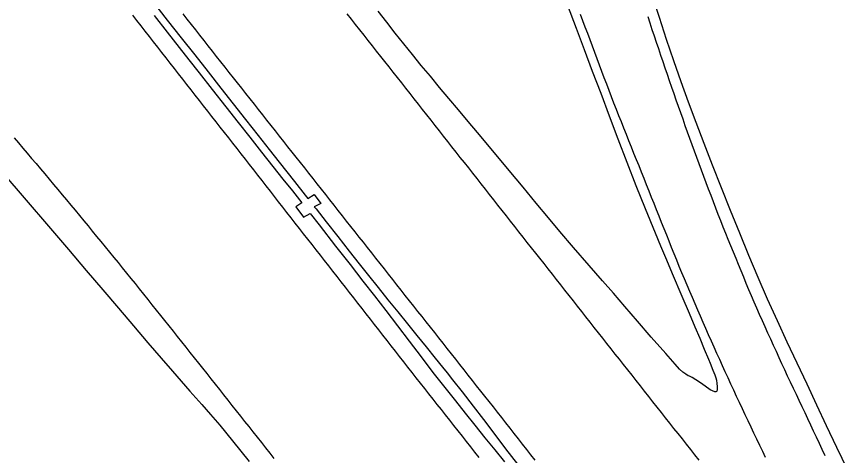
# Model space of a CAD drawing. Extents: x 1948091 to 1975253, y 787267 to 823306.
# Drawn here: x 1964618.7 to 1964925.7, y 803855.2 to 804017.3 of the extents above; entities that cross this region are included whole.
import ezdxf

# ---------------------------------------------------------------- set-up
doc = ezdxf.new("R2010")
doc.units = 0
doc.layers.add('RD_EX_Pavement_Markings', color=7, linetype='Continuous')
doc.layers.add('RD_EX_Road', color=7, linetype='Continuous')

msp = doc.modelspace()

# ---------------------------------------------------------------- linework, layer by layer
at = {"layer": 'RD_EX_Pavement_Markings'}
for points in [[(1964661.51, 804017.79), (1964663.04, 804015.82), (1964664.58, 804013.85), (1964666.12, 804011.88), (1964667.66, 804009.91), (1964669.2, 804007.94), (1964670.74, 804005.97), (1964672.28, 804004), (1964673.82, 804002.03), (1964675.35, 804000.06), (1964676.89, 803998.09), (1964678.43, 803996.12), (1964679.97, 803994.15), (1964681.51, 803992.18), (1964683.05, 803990.21), (1964684.59, 803988.24), (1964686.13, 803986.27), (1964687.67, 803984.3), (1964689.22, 803982.34), (1964690.76, 803980.37), (1964692.3, 803978.4), (1964693.84, 803976.43), (1964695.38, 803974.47), (1964696.93, 803972.5), (1964698.47, 803970.53), (1964700.01, 803968.56), (1964701.55, 803966.59), (1964703.1, 803964.63), (1964704.64, 803962.66), (1964706.17, 803960.69), (1964707.71, 803958.72), (1964709.25, 803956.74), (1964710.78, 803954.77), (1964712.32, 803952.8), (1964713.86, 803950.83), (1964715.39, 803948.85), (1964716.93, 803946.88), (1964718.47, 803944.91), (1964720, 803942.94), (1964721.54, 803940.97), (1964723.08, 803939), (1964724.63, 803937.04), (1964726.17, 803935.07), (1964727.72, 803933.1), (1964729.26, 803931.14), (1964730.8, 803929.17), (1964732.35, 803927.2), (1964733.89, 803925.24), (1964735.44, 803923.27), (1964736.98, 803921.31), (1964738.52, 803919.34), (1964740.07, 803917.37), (1964741.61, 803915.41), (1964743.16, 803913.44), (1964744.7, 803911.47), (1964746.24, 803909.51), (1964747.79, 803907.54), (1964749.33, 803905.57), (1964750.87, 803903.6), (1964752.41, 803901.63), (1964753.94, 803899.66), (1964755.48, 803897.69), (1964757.02, 803895.72), (1964758.56, 803893.75), (1964760.1, 803891.78), (1964761.64, 803889.81), (1964763.18, 803887.84), (1964764.72, 803885.87), (1964766.26, 803883.9), (1964767.8, 803881.94), (1964769.35, 803879.97), (1964770.9, 803878.01), (1964772.45, 803876.05), (1964773.99, 803874.08), (1964775.54, 803872.12), (1964777.09, 803870.16), (1964778.63, 803868.19), (1964780.18, 803866.23), (1964781.73, 803864.26), (1964783.28, 803862.3), (1964784.84, 803860.35), (1964786.39, 803858.39), (1964787.94, 803856.43), (1964789.5, 803854.47)], [(1964680.08, 804018.31), (1964681.63, 804016.34), (1964683.18, 804014.38), (1964684.73, 804012.42), (1964686.28, 804010.46), (1964687.83, 804008.49), (1964689.38, 804006.53), (1964690.92, 804004.57), (1964692.47, 804002.61), (1964694.02, 804000.64), (1964695.57, 803998.68), (1964697.12, 803996.72), (1964698.67, 803994.76), (1964700.22, 803992.8), (1964701.77, 803990.84), (1964703.32, 803988.88), (1964704.87, 803986.91), (1964706.42, 803984.95), (1964707.97, 803982.99), (1964709.52, 803981.03), (1964711.07, 803979.07), (1964712.62, 803977.11), (1964714.17, 803975.15), (1964715.72, 803973.18), (1964717.27, 803971.22), (1964718.82, 803969.26), (1964720.37, 803967.3), (1964721.92, 803965.34), (1964723.47, 803963.38), (1964725.02, 803961.41), (1964726.57, 803959.45), (1964728.12, 803957.49), (1964729.67, 803955.53), (1964731.22, 803953.57), (1964732.77, 803951.61), (1964734.32, 803949.64), (1964735.87, 803947.68), (1964737.42, 803945.72), (1964738.96, 803943.76), (1964740.51, 803941.79), (1964742.06, 803939.83), (1964743.61, 803937.87), (1964745.16, 803935.9), (1964746.71, 803933.94), (1964748.25, 803931.98), (1964749.8, 803930.01), (1964751.35, 803928.05), (1964752.9, 803926.09), (1964754.45, 803924.13), (1964756, 803922.16), (1964757.55, 803920.2), (1964759.1, 803918.24), (1964760.65, 803916.28), (1964762.2, 803914.32), (1964763.75, 803912.36), (1964765.31, 803910.4), (1964766.86, 803908.44), (1964768.41, 803906.48), (1964769.96, 803904.52), (1964771.51, 803902.56), (1964773.06, 803900.6), (1964774.62, 803898.64), (1964776.17, 803896.68), (1964777.72, 803894.72), (1964779.27, 803892.76), (1964780.82, 803890.8), (1964782.37, 803888.84), (1964783.93, 803886.88), (1964785.47, 803884.92), (1964787.01, 803882.95), (1964788.56, 803880.98), (1964790.1, 803879.01), (1964791.64, 803877.05), (1964793.18, 803875.08), (1964794.73, 803873.11), (1964796.27, 803871.14), (1964797.81, 803869.18), (1964799.35, 803867.21), (1964800.9, 803865.24), (1964802.44, 803863.28), (1964803.98, 803861.31), (1964805.52, 803859.34), (1964807.06, 803857.37), (1964808.6, 803855.4), (1964810.14, 803853.43)], [(1964740.75, 804018.35), (1964742.29, 804016.39), (1964743.84, 804014.43), (1964745.39, 804012.46), (1964746.93, 804010.5), (1964748.48, 804008.53), (1964750.03, 804006.57), (1964751.57, 804004.61), (1964753.12, 804002.64), (1964754.67, 804000.68), (1964756.22, 803998.71), (1964757.76, 803996.75), (1964759.31, 803994.79), (1964760.86, 803992.82), (1964762.4, 803990.86), (1964763.95, 803988.9), (1964765.5, 803986.93), (1964767.04, 803984.97), (1964768.59, 803983), (1964770.14, 803981.04), (1964771.69, 803979.08), (1964773.23, 803977.11), (1964774.78, 803975.15), (1964776.33, 803973.19), (1964777.87, 803971.22), (1964779.42, 803969.26), (1964780.97, 803967.3), (1964782.52, 803965.33), (1964784.06, 803963.37), (1964785.61, 803961.41), (1964787.16, 803959.44), (1964788.71, 803957.48), (1964790.25, 803955.52), (1964791.8, 803953.55), (1964793.35, 803951.59), (1964794.9, 803949.62), (1964796.44, 803947.66), (1964797.99, 803945.7), (1964799.54, 803943.73), (1964801.09, 803941.77), (1964802.63, 803939.81), (1964804.18, 803937.84), (1964805.73, 803935.88), (1964807.28, 803933.92), (1964808.82, 803931.95), (1964810.37, 803929.99), (1964811.92, 803928.03), (1964813.47, 803926.06), (1964815.01, 803924.1), (1964816.56, 803922.14), (1964818.11, 803920.17), (1964819.65, 803918.21), (1964821.2, 803916.24), (1964822.75, 803914.28), (1964824.3, 803912.32), (1964825.84, 803910.35), (1964827.39, 803908.39), (1964828.94, 803906.43), (1964830.48, 803904.46), (1964832.03, 803902.5), (1964833.58, 803900.53), (1964835.13, 803898.57), (1964836.67, 803896.61), (1964838.22, 803894.64), (1964839.77, 803892.68), (1964841.31, 803890.72), (1964842.86, 803888.75), (1964844.41, 803886.79), (1964845.96, 803884.82), (1964847.51, 803882.86), (1964849.06, 803880.9), (1964850.61, 803878.94), (1964852.16, 803876.98), (1964853.71, 803875.02), (1964855.26, 803873.06), (1964856.81, 803871.1), (1964858.36, 803869.14), (1964859.91, 803867.18), (1964861.46, 803865.22), (1964863.02, 803863.26), (1964864.57, 803861.29), (1964866.12, 803859.33), (1964867.67, 803857.37), (1964869.22, 803855.41), (1964870.77, 803853.45)], [(1964826.97, 804018.26), (1964827.84, 804015.91), (1964828.71, 804013.57), (1964829.59, 804011.23), (1964830.46, 804008.89), (1964831.34, 804006.54), (1964832.22, 804004.2), (1964833.09, 804001.86), (1964833.97, 803999.52), (1964834.85, 803997.18), (1964835.73, 803994.84), (1964836.62, 803992.5), (1964837.5, 803990.16), (1964838.38, 803987.83), (1964839.29, 803985.49), (1964840.2, 803983.17), (1964841.11, 803980.84), (1964842.03, 803978.51), (1964842.95, 803976.19), (1964843.89, 803973.87), (1964844.82, 803971.55), (1964845.75, 803969.23), (1964846.68, 803966.91), (1964847.61, 803964.59), (1964848.55, 803962.27), (1964849.48, 803959.95), (1964850.41, 803957.63), (1964851.34, 803955.32), (1964852.27, 803953), (1964853.2, 803950.67), (1964854.13, 803948.35), (1964855.06, 803946.03), (1964855.99, 803943.71), (1964856.92, 803941.39), (1964857.85, 803939.07), (1964858.78, 803936.75), (1964859.69, 803934.43), (1964860.61, 803932.1), (1964861.53, 803929.78), (1964862.49, 803927.46), (1964863.44, 803925.16), (1964864.4, 803922.85), (1964865.36, 803920.54), (1964866.33, 803918.24), (1964867.3, 803915.93), (1964868.28, 803913.63), (1964869.26, 803911.33), (1964870.25, 803909.04), (1964871.25, 803906.75), (1964872.24, 803904.45), (1964873.25, 803902.17), (1964874.27, 803899.88), (1964875.29, 803897.6), (1964876.3, 803895.32), (1964877.33, 803893.04), (1964878.36, 803890.76), (1964879.4, 803888.49), (1964880.43, 803886.21), (1964881.48, 803883.94), (1964882.53, 803881.67), (1964883.58, 803879.4), (1964884.63, 803877.13), (1964885.68, 803874.87), (1964886.74, 803872.6), (1964887.81, 803870.34), (1964888.88, 803868.08), (1964889.95, 803865.82), (1964891.01, 803863.56), (1964892.09, 803861.31), (1964893.17, 803859.06), (1964894.26, 803856.8), (1964895.34, 803854.55)], [(1964851.89, 804017.36), (1964852.67, 804014.99), (1964853.46, 804012.61), (1964854.24, 804010.24), (1964855.03, 804007.87), (1964855.83, 804005.5), (1964856.64, 804003.13), (1964857.44, 804000.77), (1964858.24, 803998.4), (1964859.06, 803996.03), (1964859.87, 803993.67), (1964860.69, 803991.31), (1964861.5, 803988.94), (1964862.32, 803986.58), (1964863.15, 803984.22), (1964863.98, 803981.87), (1964864.81, 803979.51), (1964865.64, 803977.15), (1964866.47, 803974.79), (1964867.31, 803972.44), (1964868.15, 803970.08), (1964869.01, 803967.73), (1964869.88, 803965.39), (1964870.76, 803963.05), (1964871.64, 803960.71), (1964872.51, 803958.37), (1964873.39, 803956.03), (1964874.28, 803953.69), (1964875.16, 803951.35), (1964876.05, 803949.01), (1964876.93, 803946.68), (1964877.84, 803944.35), (1964878.76, 803942.02), (1964879.67, 803939.69), (1964880.6, 803937.37), (1964881.55, 803935.06), (1964882.5, 803932.75), (1964883.44, 803930.43), (1964884.39, 803928.12), (1964885.34, 803925.81), (1964886.29, 803923.49), (1964887.24, 803921.18), (1964888.2, 803918.88), (1964889.17, 803916.57), (1964890.13, 803914.26), (1964891.13, 803911.97), (1964892.13, 803909.68), (1964893.13, 803907.39), (1964894.14, 803905.1), (1964895.16, 803902.82), (1964896.2, 803900.55), (1964897.23, 803898.27), (1964898.26, 803895.99), (1964899.3, 803893.72), (1964900.34, 803891.44), (1964901.38, 803889.17), (1964902.42, 803886.9), (1964903.47, 803884.63), (1964904.54, 803882.37), (1964905.62, 803880.11), (1964906.69, 803877.86), (1964907.76, 803875.6), (1964908.83, 803873.34), (1964909.9, 803871.08), (1964910.96, 803868.81), (1964912.02, 803866.55), (1964913.08, 803864.29), (1964914.15, 803862.03), (1964915.21, 803859.76), (1964916.26, 803857.5), (1964917.32, 803855.23)], [(1964617.8, 803972.57), (1964619.41, 803970.66), (1964621.02, 803968.75), (1964622.64, 803966.84), (1964624.25, 803964.93), (1964625.86, 803963.02), (1964627.47, 803961.1), (1964629.07, 803959.19), (1964630.68, 803957.27), (1964632.28, 803955.35), (1964633.89, 803953.44), (1964635.49, 803951.52), (1964637.1, 803949.6), (1964638.7, 803947.68), (1964640.3, 803945.77), (1964641.9, 803943.84), (1964643.49, 803941.91), (1964645.07, 803939.98), (1964646.66, 803938.05), (1964648.25, 803936.12), (1964649.84, 803934.19), (1964651.43, 803932.26), (1964653.01, 803930.32), (1964654.59, 803928.38), (1964656.16, 803926.44), (1964657.74, 803924.5), (1964659.31, 803922.56), (1964660.89, 803920.62), (1964662.46, 803918.67), (1964664.02, 803916.72), (1964665.58, 803914.77), (1964667.14, 803912.81), (1964668.7, 803910.86), (1964670.26, 803908.91), (1964671.82, 803906.96), (1964673.39, 803905), (1964674.94, 803903.05), (1964676.5, 803901.09), (1964678.06, 803899.13), (1964679.61, 803897.18), (1964681.17, 803895.22), (1964682.72, 803893.26), (1964684.28, 803891.31), (1964685.84, 803889.35), (1964687.39, 803887.4), (1964688.95, 803885.44), (1964690.51, 803883.48), (1964692.06, 803881.53), (1964693.62, 803879.57), (1964695.17, 803877.61), (1964696.72, 803875.65), (1964698.27, 803873.69), (1964699.82, 803871.72), (1964701.37, 803869.76), (1964702.92, 803867.8), (1964704.47, 803865.84), (1964706.02, 803863.88), (1964707.57, 803861.92), (1964709.12, 803859.96), (1964710.67, 803858), (1964712.22, 803856.04), (1964713.78, 803854.08)]]:
    msp.add_lwpolyline(points, dxfattribs=at)
at = {"layer": 'RD_EX_Road'}
for points in [[(1964669.26, 804022.51), (1964674.37, 804016.02), (1964679.5, 804009.53), (1964684.52, 804003.15), (1964689.41, 803996.93), (1964694.12, 803990.94), (1964698.68, 803985.15), (1964703.32, 803979.27), (1964707.96, 803973.39), (1964712, 803968.26), (1964715.71, 803963.55), (1964721.34, 803956.42), (1964725.34, 803951.38), (1964726.35, 803950.09), (1964728.6, 803951.55), (1964731.15, 803948.3)], [(1964925.67, 803850.06), (1964921.74, 803858.17), (1964917.98, 803866.13), (1964914.41, 803873.84), (1964910.81, 803881.54), (1964907.13, 803889.28), (1964903.46, 803897.08), (1964899.81, 803904.95), (1964896.21, 803912.9), (1964892.66, 803920.94), (1964889.22, 803929.06), (1964885.89, 803937.28), (1964882.52, 803945.65), (1964879.11, 803954.11), (1964875.84, 803962.41), (1964872.75, 803970.47), (1964869.81, 803978.21), (1964867.01, 803985.67), (1964864.26, 803993.23), (1964861.53, 804000.95), (1964858.85, 804008.86), (1964856.21, 804016.96), (1964853.51, 804025.32)], [(1964822.14, 804021.81), (1964825.43, 804013.03), (1964828.39, 804005.17), (1964831.42, 803997.16), (1964834.52, 803988.99), (1964837.65, 803980.63), (1964840.85, 803972.12), (1964844.16, 803963.5), (1964847.54, 803954.89), (1964850.92, 803946.44), (1964854.59, 803937.5), (1964856.64, 803932.6), (1964858.82, 803927.43), (1964860.95, 803922.4), (1964864.5, 803914.03), (1964867.16, 803907.79), (1964869.33, 803902.69), (1964871.13, 803898.48), (1964872.79, 803894.52), (1964874.33, 803890.82), (1964874.98, 803889.24), (1964875.99, 803886.75), (1964876.68, 803885), (1964877.05, 803883.9), (1964877.25, 803883), (1964877.42, 803881.84), (1964877.52, 803880.71), (1964877.55, 803879.88), (1964877.54, 803879.57), (1964877.5, 803879.31), (1964877.45, 803879.11), (1964877.37, 803878.96), (1964877.26, 803878.85), (1964877.1, 803878.76), (1964876.9, 803878.71), (1964876.64, 803878.69), (1964875.83, 803879.04), (1964874.97, 803879.5), (1964873.16, 803880.74), (1964871.35, 803882.08), (1964869.69, 803883.18), (1964868.3, 803884), (1964867.29, 803884.48), (1964866.86, 803884.66), (1964865.92, 803885.18), (1964864.85, 803885.95), (1964863.64, 803887.1), (1964862.03, 803888.91), (1964858.53, 803892.88), (1964853.22, 803898.88), (1964848.09, 803904.79), (1964843.46, 803910.23), (1964839.22, 803915.14), (1964835.18, 803919.72), (1964830.24, 803925.35), (1964824.47, 803931.99), (1964819.43, 803937.9), (1964815.19, 803942.97), (1964810.7, 803948.38), (1964805.81, 803954.29), (1964800.68, 803960.47), (1964795.26, 803966.99), (1964788.99, 803974.46), (1964785.52, 803978.61), (1964781.95, 803982.85), (1964778.44, 803987.04), (1964774.98, 803991.18), (1964771.57, 803995.26), (1964768.23, 803999.31), (1964764.95, 804003.32), (1964761.75, 804007.3), (1964758.62, 804011.26), (1964755.49, 804015.24), (1964752.32, 804019.28)], [(1964669.53, 804017.67), (1964674.35, 804011.54), (1964678.75, 804005.96), (1964682.38, 804001.35), (1964686.15, 803996.55), (1964690.97, 803990.42), (1964696.05, 803983.97), (1964700.57, 803978.24), (1964704.84, 803972.82), (1964709.17, 803967.29), (1964713.33, 803962), (1964717.07, 803957.31), (1964720.58, 803952.92), (1964722.31, 803950.73), (1964724.02, 803948.54), (1964721.88, 803947.1), (1964724.66, 803943.24), (1964727.13, 803944.64), (1964730.46, 803940.37), (1964736.56, 803932.57), (1964741.93, 803925.72), (1964746.68, 803919.63), (1964750.91, 803914.17), (1964755.13, 803908.69), (1964759.42, 803903.09), (1964763.76, 803897.38), (1964768.14, 803891.59), (1964772.53, 803885.88), (1964776.88, 803880.34), (1964780.83, 803875.35), (1964784.41, 803870.87), (1964788.02, 803866.36), (1964791.72, 803861.76), (1964795.35, 803857.25), (1964798.91, 803852.85)], [(1964613.27, 803960.03), (1964622.27, 803949.49), (1964630.46, 803939.89), (1964637.85, 803931.23), (1964644.44, 803923.51), (1964650.5, 803916.41), (1964656.32, 803909.6), (1964661.88, 803903.07), (1964667.2, 803896.84), (1964672.06, 803891.16), (1964676.25, 803886.29), (1964682.64, 803878.99), (1964687.1, 803873.97), (1964690.37, 803870.29), (1964693.72, 803866.38), (1964698.44, 803860.65), (1964704.65, 803852.97)], [(1964731.15, 803948.3), (1964728.68, 803947.09), (1964729.33, 803946.26), (1964733.08, 803941.46), (1964737.34, 803936.03), (1964741.58, 803930.65), (1964745.24, 803926.01), (1964748.68, 803921.69), (1964752.26, 803917.25), (1964755.9, 803912.74), (1964759.52, 803908.23), (1964763.1, 803903.79), (1964766.58, 803899.47), (1964769.98, 803895.27), (1964773.3, 803891.2), (1964776.05, 803887.81), (1964777.79, 803885.68), (1964779.77, 803883.18), (1964783.28, 803878.67), (1964787.39, 803873.36), (1964791.16, 803868.43), (1964795.02, 803863.38), (1964799.38, 803857.68), (1964803.76, 803851.97)]]:
    msp.add_lwpolyline(points, dxfattribs=at)

doc.saveas('drawing.dxf')
